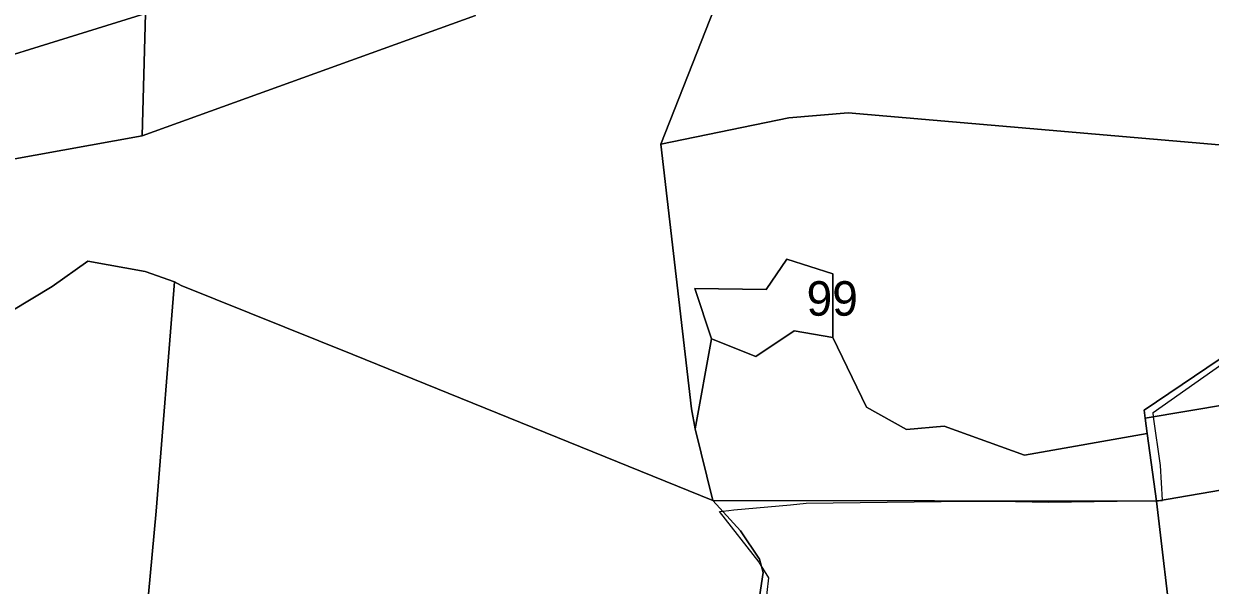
# Model space of a CAD drawing. Extents: x -477304 to -465429, y -1159113 to -1149210.
# Drawn here: x -472801 to -472285, y -1152985 to -1152741 of the extents above; entities that cross this region are included whole.
import ezdxf

# ---------------------------------------------------------------- set-up
doc = ezdxf.new("R2010")
doc.units = 0
doc.layers.add('BPEJ_s', color=7, linetype='Continuous')
doc.layers.add('PUPFL_s', color=7, linetype='Continuous')

msp = doc.modelspace()

# ---------------------------------------------------------------- linework, layer by layer
at = {"layer": 'BPEJ_s'}
for points in [[(-472481.09, -1152975.1), (-472498.28, -1152953.07), (-472497.06, -1152952.93), (-472494.24, -1152952.6), (-472492.15, -1152952.35), (-472467.5, -1152950.19), (-472460.69, -1152949.38), (-472390.12, -1152948.53), (-472369.57, -1152948.78), (-472355.26, -1152948.95), (-472325.35, -1152948.56), (-472308.23, -1152948.33), (-472306.65, -1152948.31), (-472305.68, -1152948.3), (-472305.69, -1152948.15), (-472306.59, -1152933.01), (-472309.52, -1152911.94), (-472309.78, -1152910.06), (-472261.74, -1152876.26)], [(-472478.33, -1152994.65), (-472476.84, -1152981.9), (-472480.24, -1152976.47), (-472480.88, -1152975.43), (-472481.09, -1152975.1), (-472498.28, -1152953.07), (-472497.06, -1152952.93), (-472494.24, -1152952.6), (-472492.15, -1152952.35), (-472467.5, -1152950.19), (-472460.69, -1152949.38), (-472390.12, -1152948.53), (-472369.57, -1152948.78), (-472355.26, -1152948.95), (-472325.35, -1152948.56), (-472308.23, -1152948.33), (-472306.65, -1152948.31), (-472305.68, -1152948.3), (-472305.69, -1152948.15), (-472306.59, -1152933.01), (-472309.52, -1152911.94), (-472309.78, -1152910.06), (-472261.74, -1152876.26)], [(-472478.33, -1152994.65), (-472476.84, -1152981.9), (-472480.24, -1152976.47), (-472480.88, -1152975.43), (-472481.09, -1152975.1)]]:
    msp.add_lwpolyline(points, dxfattribs=at)
at = {"layer": 'PUPFL_s'}
for points in [[(-472748, -1152736.52), (-472855.55, -1152769.89), (-472865.83, -1152635.64)], [(-472490.63, -1152709.11), (-472523.93, -1152793.38), (-472510.51, -1152908.37), (-472508.95, -1152917.07), (-472501.24, -1152948.34), (-472657.85, -1152884.88), (-472732.48, -1152854.82), (-472735.41, -1152853.3), (-472748.18, -1152848.79), (-472773.06, -1152844.27), (-472788.53, -1152855.25), (-472815.37, -1152871.31)], [(-471489.99, -1152804.97), (-471611.95, -1152751.33), (-471622.26, -1152749.3), (-471710.29, -1152741.64), (-471758.8, -1152750.94), (-471910.69, -1152778.01), (-471938.96, -1152783), (-472006.45, -1152794.8), (-472046.01, -1152799.03), (-472062.58, -1152802.18), (-472092.87, -1152807.14), (-472193.65, -1152801.23), (-472442.37, -1152779.74), (-472468.18, -1152781.93), (-472523.93, -1152793.38), (-472490.63, -1152709.11)], [(-472604.44, -1152737.46), (-472749.46, -1152789.75), (-472748, -1152736.52)], [(-473043.28, -1152739.47), (-473011.45, -1152783.25), (-472950.49, -1152798.87), (-472899.43, -1152806.72), (-472853.16, -1152808.52), (-472749.46, -1152789.75), (-472604.44, -1152737.46)], [(-472748.49, -1153007.9), (-472743.4, -1152952.87), (-472735.41, -1152853.3), (-472732.48, -1152854.82), (-472657.85, -1152884.88), (-472501.24, -1152948.34), (-472489.22, -1152961.53), (-472480.97, -1152973.79), (-472479.38, -1152979.59), (-472482.28, -1152998.85)]]:
    msp.add_lwpolyline(points, dxfattribs=at)
for points in [[(-472749.46, -1152789.75), (-472853.16, -1152808.52), (-472855.55, -1152769.89), (-472748, -1152736.52)], [(-472468.18, -1152781.93), (-472442.37, -1152779.74), (-472193.65, -1152801.23), (-472179.23, -1152851.05), (-472247.33, -1152884.57), (-472253.83, -1152868.63), (-472313.65, -1152908.97), (-472313.16, -1152912.55), (-472312.26, -1152919.12), (-472365.71, -1152928.64), (-472400.61, -1152915.93), (-472416.99, -1152917.49), (-472434.43, -1152907.78), (-472449.05, -1152877.4), (-472448.98, -1152849.68), (-472469.1, -1152843.4), (-472478.1, -1152856.53), (-472509.13, -1152856.12), (-472501.88, -1152877.94), (-472508.95, -1152917.07), (-472510.51, -1152908.37), (-472523.93, -1152793.38)], [(-472788.53, -1152855.25), (-472773.06, -1152844.27), (-472748.18, -1152848.79), (-472735.41, -1152853.3), (-472743.4, -1152952.87), (-472748.49, -1153007.9), (-472751.62, -1153028.97), (-472813.88, -1153005.37), (-472821.03, -1152998.75), (-472822.54, -1152999.11), (-472830.83, -1152991.86), (-472842.14, -1153058.88), (-472921.39, -1153086.53), (-472924.54, -1153048.62), (-472928, -1153006.84), (-472919.33, -1153005.43), (-472925.27, -1152980.67), (-472928.03, -1152969.19), (-472907.31, -1152967.06), (-472881.39, -1152932.72), (-472862.34, -1152914.65), (-472838.15, -1152891.01), (-472815.37, -1152871.31)], [(-472478.1, -1152856.53), (-472469.1, -1152843.4), (-472448.98, -1152849.68), (-472449.05, -1152877.4), (-472465.88, -1152874.48), (-472482.57, -1152885.63), (-472501.88, -1152877.94), (-472509.13, -1152856.12)], [(-472313.65, -1152908.97), (-472253.83, -1152868.63), (-472247.33, -1152884.57), (-472241.63, -1152900.48), (-472313.16, -1152912.55)], [(-472312.26, -1152919.12), (-472308.2, -1152948.58), (-472501.24, -1152948.34), (-472508.95, -1152917.07), (-472501.88, -1152877.94), (-472482.57, -1152885.63), (-472465.88, -1152874.48), (-472449.05, -1152877.4), (-472434.43, -1152907.78), (-472416.99, -1152917.49), (-472400.61, -1152915.93), (-472365.71, -1152928.64)], [(-472233.1, -1152935.62), (-472308.2, -1152948.58), (-472312.26, -1152919.12), (-472313.16, -1152912.55), (-472241.63, -1152900.48)], [(-472213.29, -1153019.68), (-472272.97, -1153005.53), (-472301.19, -1153008.8), (-472308.2, -1152948.58), (-472233.1, -1152935.62)], [(-472482.28, -1152998.85), (-472479.38, -1152979.59), (-472480.97, -1152973.79), (-472489.22, -1152961.53), (-472501.24, -1152948.34), (-472308.2, -1152948.58), (-472301.19, -1153008.8), (-472344.6, -1153013.47), (-472353.55, -1153013.62), (-472372.19, -1153013.47), (-472466.92, -1153010.51), (-472484.79, -1153009.73)]]:
    msp.add_lwpolyline(points, close=True, dxfattribs=at)

# ---------------------------------------------------------------- texts
at = {"layer": 'BPEJ_s'}
msp.add_text('99', height=15, dxfattribs=at).set_placement((-472460.47, -1152867.95))

doc.saveas('drawing.dxf')
